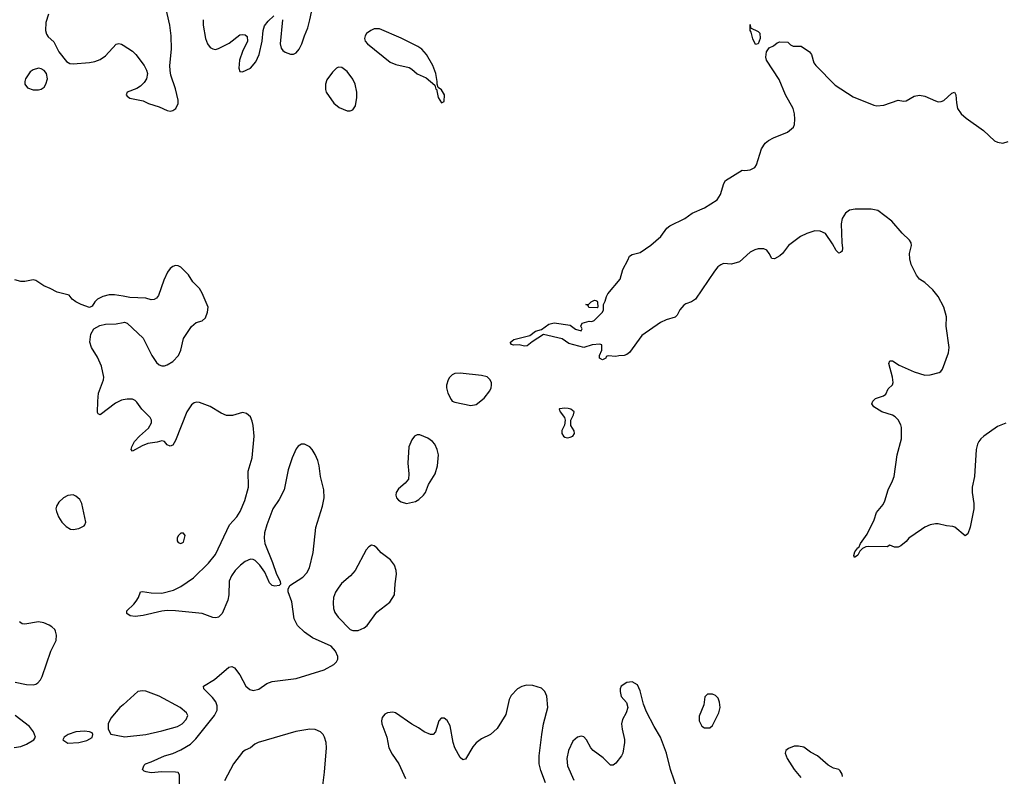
# Model space of a CAD drawing. Header units: inches. Extents: x 1473912 to 1647258, y 640388 to 773423.
# Tile 387 of 420: x 1629231 to 1636561, y 651398 to 657030. Entities that reach past the tile are written whole.
import ezdxf

# ---------------------------------------------------------------- set-up
doc = ezdxf.new("R2010")
doc.units = ezdxf.units.IN
doc.header["$MEASUREMENT"] = 0
doc.layers.add('B6625', color=7, linetype='Continuous')
doc.layers.add('B6635', color=7, linetype='Continuous')

msp = doc.modelspace()

# ---------------------------------------------------------------- linework, layer by layer
at = {"layer": 'B6625', "color": 5}
for points, elevation in [([(1629446, 657070), (1629425, 657010), (1629422.3, 656950), (1629430, 656922.8), (1629442.3, 656902.3), (1629484.4, 656864.4), (1629522, 656790), (1629579.2, 656719.2), (1629604.9, 656704.9), (1629630, 656702.6), (1629750, 656711.3), (1629790, 656719), (1629830, 656734.6), (1629870, 656761.1), (1629950, 656847.7), (1629970, 656854), (1629990, 656848), (1630000, 656841.5)], 620), ([(1630000, 654971.3), (1629936.9, 654983.1), (1629896.9, 654983.1), (1629850, 654969), (1629810.7, 654949.3), (1629791.3, 654930), (1629770, 654898), (1629751.3, 654888.7), (1629688, 654910), (1629650, 654929.2), (1629622, 654950), (1629599, 654979), (1629510, 655001.2), (1629458, 655030), (1629410, 655049.2), (1629350, 655089), (1629330, 655093.2), (1629270, 655081.2), (1629240.2, 655080.2), (1629193.6, 655093.6)], 620), ([(1630000, 654199.6), (1629990, 654198), (1629944.8, 654175.2), (1629830, 654089.4), (1629815.3, 654095.3), (1629810, 654106), (1629811.5, 654190), (1629818, 654250), (1629854.5, 654350), (1629857, 654370), (1629838.7, 654450), (1629810, 654517.2), (1629765.1, 654590), (1629752.3, 654630), (1629759.3, 654690), (1629782, 654730), (1629827.3, 654752.7), (1629870, 654764.9), (1629950, 654765.5), (1630000, 654776.9)], 620), ([(1629198, 652098), (1629282.3, 652082.3), (1629330, 652078.4), (1629350, 652083), (1629366.6, 652093.4), (1629384.7, 652115.3), (1629398.4, 652141.6), (1629463.6, 652330), (1629503, 652410), (1629506, 652450), (1629497.7, 652477.7), (1629491.8, 652490), (1629469.4, 652510), (1629450, 652523.6), (1629410, 652540.7), (1629370, 652547), (1629270, 652529.5), (1629250, 652533.2), (1629230, 652549)], 640), ([(1630000, 651931.2), (1629976.3, 651910), (1629910.5, 651830), (1629890.4, 651790), (1629888.7, 651750), (1629910, 651710.8), (1630000, 651694.5)], 640), ([(1629190, 651611.5), (1629238.9, 651621.1), (1629282, 651638), (1629335.3, 651670), (1629348.7, 651690), (1629334, 651730), (1629302.7, 651770), (1629198, 651850)], 640)]:
    msp.add_lwpolyline(points, dxfattribs=dict(at, elevation=elevation))
for points, elevation in [([(1629370, 656668), (1629330, 656655.8), (1629310, 656642.4), (1629274.3, 656590), (1629268, 656570), (1629269.3, 656549.3), (1629290, 656523.6), (1629330, 656507.1), (1629370, 656507.8), (1629390, 656513.7), (1629411.8, 656528.2), (1629426.3, 656550), (1629438, 656590), (1629429.7, 656629.7), (1629413, 656653), (1629390, 656664.7)], 620), ([(1629630, 653492.7), (1629590, 653487.3), (1629557.3, 653470), (1629522, 653438), (1629504, 653410), (1629500.7, 653390), (1629504, 653370), (1629520.7, 653330), (1629544.9, 653290), (1629576.9, 653256.9), (1629610, 653238.7), (1629630, 653235.3), (1629670, 653243.1), (1629710, 653262), (1629717, 653270), (1629722.4, 653290), (1629693.6, 653430), (1629677.5, 653457.5), (1629650, 653483.7)], 640), ([(1629713.1, 651733.1), (1629649.4, 651729.4), (1629590.8, 651710), (1629562.8, 651690), (1629551.3, 651670), (1629590, 651646), (1629670, 651648.9), (1629730, 651664.4), (1629770, 651687.7), (1629776, 651710), (1629770, 651722), (1629749.4, 651729.4)], 640)]:
    msp.add_lwpolyline(points, close=True, dxfattribs=dict(at, elevation=elevation))
at = {"layer": 'B6635', "color": 5}
for points, elevation in [([(1630000, 656841.5), (1630070, 656795.8), (1630095.8, 656770), (1630157, 656690), (1630175.4, 656655.4), (1630182, 656630), (1630175.8, 656590), (1630158.6, 656561.4), (1630130, 656535.1), (1630102.4, 656517.6), (1630031.3, 656490), (1630022.8, 656470), (1630030, 656461), (1630050, 656445.5), (1630150, 656425.3), (1630190, 656405.3), (1630270, 656382.6), (1630330, 656353.4), (1630350, 656350.3), (1630370, 656354.6), (1630394.3, 656370), (1630410, 656406), (1630410.8, 656430), (1630390, 656516), (1630356.6, 656616.6), (1630350.7, 656650.7), (1630348.7, 656690), (1630361.2, 656810), (1630359.3, 656910), (1630349.2, 656990), (1630315.6, 657130)], 620), ([(1631186.4, 657030), (1631171.2, 656851.2), (1631178.2, 656818.2), (1631190, 656801.1), (1631207.8, 656787.8), (1631247.3, 656772.7), (1631270, 656773.7), (1631290, 656783.7), (1631312.4, 656810), (1631331.1, 656850), (1631350, 656911), (1631375.8, 656970), (1631392.1, 657027.9), (1631410, 657122)], 620), ([(1630595.9, 657030), (1630596.8, 656990), (1630614, 656890), (1630630, 656850.5), (1630650, 656823.1), (1630670, 656812), (1630689, 656809), (1630710, 656815.6), (1630790, 656855.8), (1630870, 656917.1), (1630890, 656920.5), (1630910, 656917.3), (1630924.5, 656904.5), (1630928, 656870), (1630890, 656793.2), (1630868.5, 656730), (1630862.8, 656670), (1630870, 656644.7), (1630890, 656641), (1630949, 656670), (1630990, 656716.3), (1631014.5, 656770), (1631036.3, 656870), (1631042.7, 656950), (1631054.5, 656985.5), (1631080.7, 657019.3), (1631122, 657058)], 620), ([(1636572.7, 654027.3), (1636510, 654001.1), (1636410, 653929.8), (1636385.8, 653910), (1636371, 653890), (1636361.1, 653870), (1636353, 653830), (1636340.3, 653630), (1636321.6, 653550), (1636322, 653510), (1636334.8, 653430), (1636334.8, 653390), (1636307.9, 653252.1), (1636290, 653202), (1636270, 653188.7), (1636192.5, 653252.5), (1636178, 653258), (1636130, 653262.4), (1636070, 653276.9), (1636050, 653277.6), (1636010.3, 653269.7), (1635970, 653253.6), (1635943.6, 653236.4), (1635850.3, 653169.7), (1635830, 653146), (1635790, 653113.2), (1635770, 653104), (1635743.1, 653103.1), (1635710, 653118), (1635690, 653106), (1635550, 653109), (1635530, 653105.2), (1635506.4, 653093.6), (1635486.8, 653073.2), (1635470, 653044), (1635446, 653026), (1635442, 653042), (1635449.5, 653070), (1635470, 653098.8), (1635477.5, 653102.5), (1635489.6, 653130), (1635539.3, 653200.7), (1635592.7, 653307.3), (1635610, 653362.3), (1635658.2, 653421.8), (1635672.3, 653447.7), (1635696.5, 653530), (1635730, 653597.1), (1635741.1, 653630), (1635763, 653790), (1635796.4, 653910), (1635794.9, 653994.9), (1635790, 654015.1), (1635770, 654051.8), (1635750, 654073.3), (1635730, 654086), (1635649.2, 654110), (1635590, 654149.5), (1635576.2, 654170), (1635581.6, 654190), (1635602.7, 654210), (1635662, 654230), (1635678.4, 654241.6), (1635696.5, 654283.5), (1635730, 654312), (1635735.1, 654330), (1635729.4, 654370), (1635702.7, 654470), (1635709, 654490), (1635730, 654490.7), (1635779, 654459), (1635890, 654408.7), (1635970, 654383.7), (1636010, 654387.4), (1636075.2, 654404.8), (1636088.3, 654411.7), (1636101.6, 654430), (1636145.1, 654550), (1636151.2, 654590), (1636129.7, 654750), (1636130, 654818), (1636112.2, 654890), (1636070, 654969.6), (1636030, 655018.3), (1635970, 655073), (1635930, 655098.4), (1635907.3, 655127.3), (1635868.9, 655208.9), (1635857.7, 655250), (1635855.1, 655290), (1635869.7, 655350), (1635868.5, 655370), (1635855, 655390), (1635801.7, 655441.7), (1635723.6, 655530), (1635620.4, 655610), (1635570, 655620.2), (1635450, 655618.7), (1635410, 655612.1), (1635380.2, 655590), (1635355.2, 655550), (1635345.6, 655510), (1635351.3, 655371.3), (1635357.1, 655330), (1635353, 655307), (1635342.8, 655297.2), (1635330, 655293.2), (1635310, 655313.2), (1635282.8, 655362.8), (1635230, 655439.7), (1635190, 655457.1), (1635150, 655457.9), (1635090, 655438.1), (1635043.4, 655416.6), (1634955.8, 655350), (1634910, 655289.7), (1634890, 655271.5), (1634850, 655249.6), (1634830, 655252.7), (1634811.6, 655290), (1634794, 655314), (1634770, 655323.8), (1634730, 655323.9), (1634703.5, 655316.5), (1634670, 655299.1), (1634590, 655227.3), (1634530, 655210.5), (1634470, 655214.3), (1634450, 655206.6), (1634429.6, 655190.4), (1634402.7, 655157.3), (1634263.1, 654950), (1634233.4, 654930), (1634190, 654915.1), (1634174.9, 654905.1), (1634146.4, 654870), (1634125.7, 654830), (1634110, 654816.4), (1634043.4, 654796.6), (1634002.7, 654777.3), (1633861.5, 654678.5), (1633770, 654554), (1633750, 654537.2), (1633732, 654530), (1633691.1, 654528.9), (1633670, 654522), (1633612.7, 654527.3), (1633598, 654522), (1633594, 654510), (1633570, 654498), (1633548, 654510), (1633548, 654530), (1633566, 654570), (1633566, 654610), (1633550, 654615.3), (1633494, 654610), (1633430, 654589.2), (1633320.2, 654620.2), (1633270, 654653.6), (1633130, 654686), (1633046.6, 654633.4), (1633010, 654602.9), (1632990, 654600.7), (1632950, 654609.6), (1632907.8, 654607.8), (1632893.2, 654613.2), (1632885.6, 654625.6), (1632885.2, 654630), (1632910, 654650.5), (1633030, 654678.8), (1633070, 654711), (1633115.1, 654724.9), (1633170, 654764), (1633210, 654774.8), (1633330, 654756), (1633370, 654726.8), (1633410, 654714), (1633418, 654730), (1633408, 654750), (1633418, 654770), (1633470, 654786), (1633490, 654784.7), (1633508.9, 654791.1), (1633570, 654854), (1633578, 654870), (1633578, 654910), (1633590, 654934), (1633599, 654970), (1633609.2, 654990), (1633700.2, 655099.8), (1633720.9, 655170), (1633759.1, 655240.9), (1633770, 655270.4), (1633790, 655282.4), (1633850, 655297.1), (1633930, 655352.2), (1634004.1, 655415.9), (1634050, 655477.6), (1634070, 655495.3), (1634182.7, 655550), (1634238, 655590), (1634329.7, 655630.3), (1634424, 655690), (1634449.2, 655730), (1634474, 655810), (1634486.8, 655833.2), (1634608.7, 655910), (1634630, 655908), (1634670, 655913.4), (1634704, 655930), (1634716, 655950), (1634753, 656070), (1634779.7, 656110), (1634805.6, 656130), (1634842.9, 656150), (1634948, 656192), (1634991.1, 656228.9), (1634999.6, 656250), (1635003, 656290), (1634999.7, 656330), (1634989.7, 656370), (1634933.5, 656470), (1634886, 656586), (1634790, 656728.5), (1634785.9, 656750), (1634790.8, 656790), (1634810, 656819.6), (1634843.6, 656836.4), (1634870, 656858), (1634890, 656864.7), (1634950, 656862), (1634970, 656842), (1634990, 656834), (1635050, 656832), (1635110.7, 656790.7), (1635126, 656770), (1635143, 656710), (1635158, 656690), (1635302.9, 656542.9), (1635435.1, 656455.1), (1635590, 656392.6), (1635611.1, 656388.9), (1635665.4, 656394.6), (1635770, 656430.6), (1635810, 656422.8), (1635830, 656424.9), (1635890, 656461.6), (1635930, 656468.5), (1635970, 656462), (1636050, 656425.3), (1636070, 656419.5), (1636090, 656420.4), (1636111.2, 656428.8), (1636170, 656482.8), (1636190, 656491.3), (1636200.7, 656470), (1636204.9, 656410), (1636213.7, 656370), (1636239.5, 656330), (1636276.2, 656296.2), (1636406.3, 656206.3), (1636488.8, 656128.8), (1636510, 656118), (1636550, 656111.3), (1636590, 656123.2)], 580), ([(1630000, 654776.9), (1630010, 654779.1), (1630030, 654770.7), (1630150, 654659.3), (1630215.6, 654530), (1630250, 654478), (1630270, 654460.8), (1630290, 654453.8), (1630310, 654453.8), (1630330, 654461.3), (1630370, 654486.9), (1630412.1, 654530), (1630429.7, 654570), (1630450, 654656), (1630510, 654747.3), (1630543.9, 654776.1), (1630590, 654788.2), (1630615.1, 654810), (1630630, 654852), (1630632.8, 654890), (1630590, 654994.5), (1630570, 655029.6), (1630520, 655080), (1630488, 655130), (1630430, 655187.6), (1630410, 655198.7), (1630390, 655200.7), (1630370, 655194), (1630350, 655179.3), (1630330.5, 655150), (1630303, 655090), (1630264.1, 654975.9), (1630250, 654957.2), (1630232.8, 654947.2), (1630210, 654945.2), (1630170, 654958), (1630050, 654962), (1630000, 654971.3)], 620), ([(1630421.6, 651330), (1630420.4, 651410), (1630410, 651425.6), (1630390, 651429.6), (1630290, 651431.1), (1630210, 651424.7), (1630171.6, 651431.6), (1630157.5, 651437.5), (1630146, 651450), (1630158, 651482), (1630167.8, 651492.2), (1630210, 651505.5), (1630309, 651550), (1630370, 651567), (1630430, 651594.9), (1630501.6, 651638.4), (1630543.4, 651676.6), (1630680.7, 651850), (1630701.6, 651890), (1630702, 651922), (1630691.6, 651951.6), (1630666, 651986), (1630601.2, 652050), (1630599, 652070), (1630682, 652118), (1630788, 652210), (1630810, 652216), (1630830, 652206.8), (1630870, 652154), (1630915.3, 652070), (1630944, 652044), (1630970, 652036.1), (1631010, 652047.5), (1631072, 652088), (1631110, 652103.9), (1631290, 652127), (1631496.9, 652190), (1631569.7, 652230), (1631590.7, 652250), (1631599.3, 652270), (1631598.2, 652290), (1631581.5, 652330), (1631550, 652366.3), (1631410, 652429.2), (1631350, 652472.3), (1631299.8, 652519.8), (1631275.3, 652570), (1631257.5, 652697.5), (1631228.4, 652771.6), (1631228.4, 652791.6), (1631242, 652818), (1631338.5, 652881.5), (1631367.6, 652912.4), (1631389, 652951), (1631415.5, 653064.5), (1631434.4, 653250), (1631486, 653410), (1631497.8, 653470), (1631496.2, 653530), (1631469.7, 653630), (1631459.7, 653710), (1631449.7, 653750), (1631430, 653794.5), (1631408, 653830), (1631390, 653849.6), (1631350, 653869.6), (1631330, 653871.3), (1631304.2, 653855.8), (1631290, 653835.1), (1631259.5, 653770), (1631230, 653679), (1631199.8, 653530), (1631162.5, 653457.5), (1631115.8, 653390), (1631070, 653269.6), (1631053.7, 653210), (1631050.2, 653170), (1631056.5, 653130), (1631114, 652990), (1631143.7, 652903.7), (1631171.3, 652850), (1631171.6, 652828.4), (1631162, 652818), (1631130, 652814), (1631110, 652819), (1631090, 652839), (1631057, 652917), (1631018.7, 652970), (1630984.1, 653004.1), (1630970, 653012.4), (1630950, 653015.3), (1630910, 652996.8), (1630874, 652970), (1630834.7, 652930), (1630807.9, 652890), (1630790.3, 652850), (1630788.4, 652750), (1630781.6, 652710), (1630737.1, 652610), (1630710, 652583.7), (1630690, 652578), (1630670, 652580.9), (1630589.6, 652609.6), (1630389.8, 652629.8), (1630330, 652632), (1630290, 652627.8), (1630150, 652594.7), (1630090, 652587.6), (1630052.1, 652592.1), (1630029.6, 652609.6), (1630029.4, 652630), (1630081.6, 652678.4), (1630098.3, 652701.7), (1630116, 652730), (1630130, 652771), (1630146.3, 652773.7), (1630210, 652763.8), (1630290, 652761.3), (1630377, 652783), (1630430, 652810.2), (1630523.6, 652876.4), (1630636, 652984), (1630689, 653050), (1630793.7, 653270), (1630848.4, 653330), (1630871.3, 653368.7), (1630906.3, 653450), (1630935.4, 653550), (1630931.6, 653668.4), (1630960.7, 653770), (1630976.8, 653930), (1630969.8, 654009.8), (1630962, 654042), (1630950, 654073.2), (1630919.6, 654099.6), (1630890, 654105.1), (1630815.1, 654084.9), (1630770, 654083.1), (1630730, 654100.4), (1630650, 654152), (1630570, 654180.8), (1630550, 654182.8), (1630530, 654178.4), (1630510, 654163.5), (1630475.2, 654110), (1630390, 653899), (1630370, 653864), (1630350, 653856), (1630330, 653866), (1630309.6, 653889.6), (1630290, 653894.7), (1630255.5, 653884.5), (1630185.6, 653874.4), (1630142.3, 653857.7), (1630070, 653817.2), (1630060.9, 653830), (1630064.7, 653850), (1630086.6, 653890), (1630123.5, 653930), (1630189.7, 653990), (1630212.8, 654030), (1630211.8, 654050), (1630201.8, 654070), (1630139.5, 654130), (1630102.5, 654182.5), (1630090, 654195.6), (1630070, 654204.5), (1630030, 654204.5), (1630000, 654199.6)], 620), ([(1633145.6, 651350), (1633110, 651440.9), (1633099.4, 651490), (1633098.3, 651550), (1633117.3, 651710), (1633131.1, 651788.9), (1633163.7, 651910), (1633155.3, 651995.3), (1633141.6, 652030), (1633114.6, 652054.6), (1633050, 652075.4), (1633004.2, 652075.8), (1632970, 652066.2), (1632937.1, 652050), (1632890, 652000.7), (1632874, 651970), (1632850, 651859.3), (1632786.3, 651753.7), (1632735.5, 651710), (1632670, 651676.4), (1632630, 651647), (1632603.5, 651616.5), (1632550, 651526), (1632537.5, 651522.5), (1632530, 651520.9), (1632510, 651539.3), (1632471.6, 651610), (1632458, 651650), (1632434.5, 651774.5), (1632413.2, 651813.2), (1632390, 651831.5), (1632369.1, 651830.9), (1632350.4, 651810), (1632327.7, 651730), (1632310.4, 651709.6), (1632290.5, 651709.5), (1632241.2, 651730), (1632199.7, 651759.7), (1632150, 651786.3), (1632029, 651870), (1632010, 651876.3), (1631970, 651871.2), (1631950, 651860.5), (1631930, 651837), (1631924.1, 651810), (1631927.6, 651790), (1631963, 651690), (1631978.6, 651610), (1632003.5, 651563.5), (1632054.4, 651490), (1632102.9, 651382.9)], 620), ([(1634130.8, 651290), (1634076.5, 651450), (1634046.2, 651570), (1634002.5, 651690), (1633953.6, 651770), (1633897.5, 651877.5), (1633875.2, 651935.2), (1633850, 652035.3), (1633830, 652079), (1633790, 652101.2), (1633750, 652097.2), (1633710, 652068.7), (1633702, 652050), (1633700.7, 652030), (1633710, 651992), (1633748.4, 651948.4), (1633759.3, 651910), (1633746.4, 651870), (1633718.2, 651821.8), (1633711.3, 651790), (1633715.2, 651750), (1633733, 651673), (1633733.2, 651650), (1633720.2, 651570), (1633711.4, 651550), (1633670, 651496.9), (1633650, 651481.6), (1633630, 651481.6), (1633575.8, 651535.8), (1633500.5, 651590), (1633483.9, 651610), (1633449.8, 651669.8), (1633430, 651691.3), (1633410, 651697.4), (1633383.8, 651690), (1633350, 651660.5), (1633316.8, 651590), (1633304.1, 651530), (1633310, 651476.3), (1633357.6, 651370)], 620), ([(1630000, 651694.5), (1630010, 651692.7), (1630170, 651709.1), (1630290, 651736.5), (1630406.6, 651770), (1630439.6, 651790), (1630470, 651822), (1630481.6, 651850), (1630473.6, 651870), (1630426, 651910), (1630270, 651995.1), (1630170, 652033), (1630144.4, 652035.6), (1630110, 652029.5), (1630000, 651931.2)], 640), ([(1631486.5, 651330), (1631500.7, 651430), (1631514.9, 651610), (1631511.3, 651650), (1631499.8, 651690), (1631489.7, 651710), (1631469.6, 651730), (1631430, 651746), (1631390, 651749), (1631287.1, 651732.9), (1631007.3, 651650), (1630982.2, 651637.8), (1630950.2, 651609.8), (1630910, 651592.2), (1630890, 651577.4), (1630822.3, 651490), (1630755, 651365)], 620), ([(1635357.1, 651397.1), (1635354, 651414), (1635340.1, 651440.1), (1635329.6, 651449.6), (1635290, 651459.6), (1635250, 651482.4), (1635170, 651549.6), (1635118.3, 651578.3), (1635070, 651616.2), (1635030, 651623.7), (1634998, 651622), (1634953.7, 651606.3), (1634936, 651590), (1634930.7, 651570), (1634943.8, 651530), (1634995.8, 651450), (1635047.2, 651390)], 620)]:
    msp.add_lwpolyline(points, dxfattribs=dict(at, elevation=elevation))
for points, elevation in [([(1631870, 656962.7), (1631844.7, 656950), (1631813.7, 656926.3), (1631802.8, 656910), (1631798.8, 656890), (1631802.8, 656870), (1631820.7, 656850), (1631990, 656712.7), (1632030, 656695.8), (1632130, 656673), (1632150, 656662), (1632190, 656627.7), (1632257.1, 656597.1), (1632322, 656542), (1632330, 656514), (1632334, 656514), (1632346.8, 656450), (1632370, 656412), (1632390, 656422), (1632392.7, 656470), (1632370, 656508), (1632346, 656526), (1632338, 656550), (1632339, 656570), (1632329.2, 656630), (1632306.6, 656690), (1632258.4, 656770), (1632223.7, 656810), (1632196, 656830), (1632070, 656893.7), (1631910, 656960.9)], 620), ([(1634710, 656845.7), (1634690, 656886.6), (1634677.2, 656937.2), (1634669.6, 656950.4), (1634670, 656994), (1634672, 656970), (1634730, 656942.8), (1634740.7, 656930), (1634743.1, 656890), (1634730, 656849.8)], 580), ([(1631603.8, 656676.2), (1631590, 656669.6), (1631559.4, 656640.6), (1631518, 656582), (1631506.7, 656550), (1631506.7, 656510), (1631511.8, 656490), (1631570, 656408.5), (1631610, 656375.3), (1631670, 656350.4), (1631690, 656350.4), (1631710, 656359.3), (1631730.9, 656389.1), (1631742, 656450), (1631741.4, 656490), (1631728.8, 656550), (1631710, 656587.8), (1631670, 656643.5), (1631630, 656674.3)], 620), ([(1633530, 654886), (1633468.9, 654888.9), (1633462, 654902), (1633446, 654910), (1633468, 654912), (1633486, 654930), (1633510, 654942), (1633519.6, 654939.6), (1633530, 654934), (1633532.7, 654927.3), (1633534, 654890)], 580), ([(1632510, 654399.8), (1632470, 654396.4), (1632450, 654387.8), (1632430, 654367.3), (1632420.3, 654350), (1632409.1, 654310), (1632409.1, 654290), (1632418.9, 654250), (1632442.2, 654202.2), (1632451.7, 654191.7), (1632470, 654183.1), (1632590, 654158), (1632630, 654166.8), (1632690, 654213.4), (1632730, 654267.7), (1632740.5, 654290), (1632743.5, 654310), (1632742.6, 654330), (1632731.4, 654351.4), (1632710.5, 654370.5), (1632670, 654382.3)], 620), ([(1633290, 654139.7), (1633250, 654132.3), (1633247.7, 654130), (1633254, 654110), (1633286, 654070), (1633291.6, 654048.4), (1633287.1, 654012.9), (1633268.3, 653971.7), (1633268.2, 653950), (1633279.1, 653930), (1633290, 653922.4), (1633310, 653918.4), (1633330, 653921.6), (1633349, 653930), (1633361.2, 653950), (1633359.3, 653970), (1633334, 654010), (1633333.2, 654030), (1633334, 654050), (1633354, 654090), (1633359, 654110), (1633334, 654130), (1633314.9, 654134.9)], 620), ([(1632210, 653940.5), (1632190, 653939.6), (1632170, 653929.5), (1632150, 653902.7), (1632129.1, 653850.9), (1632120.3, 653730), (1632128.9, 653650), (1632124.4, 653610), (1632099.5, 653580.5), (1632050, 653536.9), (1632033.7, 653510), (1632030.4, 653490), (1632037.1, 653470), (1632050, 653453.4), (1632070, 653440.4), (1632110, 653428.5), (1632176.6, 653443.4), (1632202, 653458), (1632237.2, 653490), (1632253.2, 653510), (1632273.2, 653570), (1632325.1, 653650), (1632341.6, 653710), (1632349.7, 653790), (1632339.8, 653830), (1632321.5, 653870), (1632305.1, 653890), (1632270, 653916.4)], 620), ([(1630450, 653208), (1630430, 653208), (1630410, 653188), (1630402.8, 653170), (1630402.8, 653150), (1630410, 653138), (1630430, 653131.3), (1630450, 653142), (1630462, 653190)], 640), ([(1631850, 653118.4), (1631830, 653107.3), (1631810, 653084.5), (1631729.1, 652930), (1631693.8, 652890), (1631627.3, 652832.7), (1631600.8, 652799.2), (1631583.2, 652770), (1631567.7, 652730), (1631564.2, 652690), (1631567.1, 652647.1), (1631577.6, 652617.6), (1631601.6, 652581.6), (1631690, 652491.8), (1631710, 652483.6), (1631750, 652483.6), (1631795.6, 652504.4), (1631818.2, 652521.8), (1631890, 652620.5), (1631985.8, 652694.2), (1632022, 652750), (1632026, 652830), (1632036.4, 652903.6), (1632034.5, 652930), (1632022, 652970), (1631991.1, 653010), (1631922.1, 653062.1), (1631890, 653098), (1631870, 653113.6)], 620), ([(1634390, 652009.3), (1634351, 652009), (1634331.3, 651990), (1634324, 651930), (1634290, 651846), (1634290.4, 651810), (1634310, 651770.7), (1634330, 651759.1), (1634370, 651758.8), (1634390, 651776), (1634437, 651870), (1634446.6, 651910), (1634441.6, 651950), (1634430, 651979.3), (1634410, 651999.5)], 620)]:
    msp.add_lwpolyline(points, close=True, dxfattribs=dict(at, elevation=elevation))

doc.saveas('drawing.dxf')
